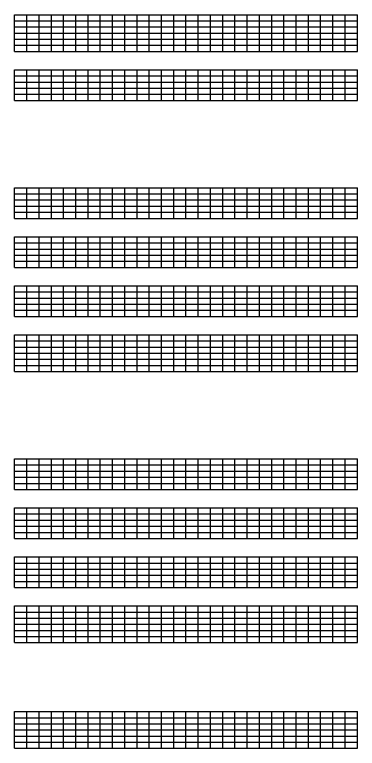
# Model space of a CAD drawing. Extents: x 1374311 to 1383814, y 384102 to 406278.
# Drawn here: x 1375927 to 1376207, y 385959 to 386558 of the extents above; entities that cross this region are included whole.
import ezdxf

# ---------------------------------------------------------------- set-up
doc = ezdxf.new("R2010")
doc.units = 0
doc.layers.add('R_Grid', color=7, linetype='Continuous')

msp = doc.modelspace()

# ---------------------------------------------------------------- linework, layer by layer
at = {"layer": 'R_Grid'}
for p, q in [((1375926.61, 386557.86), (1376206.61, 386557.86)), ((1375926.61, 386527.86), (1375926.61, 386557.86)), ((1375936.61, 386527.86), (1375936.61, 386557.86)), ((1375946.61, 386527.86), (1375946.61, 386557.86)), ((1375956.61, 386527.86), (1375956.61, 386557.86)), ((1375966.61, 386527.86), (1375966.61, 386557.86)), ((1375976.61, 386527.86), (1375976.61, 386557.86)), ((1375986.61, 386527.86), (1375986.61, 386557.86)), ((1375996.61, 386527.86), (1375996.61, 386557.86)), ((1376006.61, 386527.86), (1376006.61, 386557.86)), ((1376016.61, 386527.86), (1376016.61, 386557.86)), ((1376026.61, 386527.86), (1376026.61, 386557.86)), ((1376036.61, 386527.86), (1376036.61, 386557.86)), ((1376046.61, 386527.86), (1376046.61, 386557.86)), ((1376056.61, 386527.86), (1376056.61, 386557.86)), ((1376066.61, 386527.86), (1376066.61, 386557.86)), ((1376076.61, 386527.86), (1376076.61, 386557.86)), ((1376086.61, 386527.86), (1376086.61, 386557.86)), ((1376096.61, 386527.86), (1376096.61, 386557.86)), ((1376106.61, 386527.86), (1376106.61, 386557.86)), ((1376116.61, 386527.86), (1376116.61, 386557.86)), ((1376126.61, 386527.86), (1376126.61, 386557.86)), ((1376136.61, 386527.86), (1376136.61, 386557.86)), ((1376146.61, 386527.86), (1376146.61, 386557.86)), ((1376156.61, 386527.86), (1376156.61, 386557.86)), ((1376166.61, 386527.86), (1376166.61, 386557.86)), ((1376176.61, 386527.86), (1376176.61, 386557.86)), ((1376186.61, 386527.86), (1376186.61, 386557.86)), ((1376196.61, 386527.86), (1376196.61, 386557.86)), ((1376206.61, 386527.86), (1376206.61, 386557.86)), ((1375926.61, 386552.86), (1376206.61, 386552.86)), ((1375926.61, 386547.86), (1376206.61, 386547.86)), ((1375926.61, 386542.86), (1376206.61, 386542.86)), ((1375926.61, 386537.86), (1376206.61, 386537.86)), ((1375926.61, 386532.86), (1376206.61, 386532.86)), ((1375926.61, 386527.86), (1376206.61, 386527.86)), ((1375926.61, 386512.86), (1376206.61, 386512.86)), ((1375926.61, 386487.86), (1375926.61, 386512.86)), ((1375936.61, 386487.86), (1375936.61, 386512.86)), ((1375946.61, 386487.86), (1375946.61, 386512.86)), ((1375956.61, 386487.86), (1375956.61, 386512.86)), ((1375966.61, 386487.86), (1375966.61, 386512.86)), ((1375976.61, 386487.86), (1375976.61, 386512.86)), ((1375986.61, 386487.86), (1375986.61, 386512.86)), ((1375996.61, 386487.86), (1375996.61, 386512.86)), ((1376006.61, 386487.86), (1376006.61, 386512.86)), ((1376016.61, 386487.86), (1376016.61, 386512.86)), ((1376026.61, 386487.86), (1376026.61, 386512.86)), ((1376036.61, 386487.86), (1376036.61, 386512.86)), ((1376046.61, 386487.86), (1376046.61, 386512.86)), ((1376056.61, 386487.86), (1376056.61, 386512.86)), ((1376066.61, 386487.86), (1376066.61, 386512.86)), ((1376076.61, 386487.86), (1376076.61, 386512.86)), ((1376086.61, 386487.86), (1376086.61, 386512.86)), ((1376096.61, 386487.86), (1376096.61, 386512.86)), ((1376106.61, 386487.86), (1376106.61, 386512.86)), ((1376116.61, 386487.86), (1376116.61, 386512.86)), ((1376126.61, 386487.86), (1376126.61, 386512.86)), ((1376136.61, 386487.86), (1376136.61, 386512.86)), ((1376146.61, 386487.86), (1376146.61, 386512.86)), ((1376156.61, 386487.86), (1376156.61, 386512.86)), ((1376166.61, 386487.86), (1376166.61, 386512.86)), ((1376176.61, 386487.86), (1376176.61, 386512.86)), ((1376186.61, 386487.86), (1376186.61, 386512.86)), ((1376196.61, 386487.86), (1376196.61, 386512.86)), ((1376206.61, 386487.86), (1376206.61, 386512.86)), ((1375926.61, 386507.86), (1376206.61, 386507.86)), ((1375926.61, 386502.86), (1376206.61, 386502.86)), ((1375926.61, 386497.86), (1376206.61, 386497.86)), ((1375926.61, 386492.86), (1376206.61, 386492.86)), ((1375926.61, 386487.86), (1376206.61, 386487.86)), ((1375926.61, 386416.64), (1376206.61, 386416.64)), ((1375926.61, 386391.64), (1375926.61, 386416.64)), ((1375926.61, 386411.64), (1376206.61, 386411.64)), ((1375936.61, 386391.64), (1375936.61, 386416.64)), ((1375946.61, 386391.64), (1375946.61, 386416.64)), ((1375956.61, 386391.64), (1375956.61, 386416.64)), ((1375966.61, 386391.64), (1375966.61, 386416.64)), ((1375976.61, 386391.64), (1375976.61, 386416.64)), ((1375986.61, 386391.64), (1375986.61, 386416.64)), ((1375996.61, 386391.64), (1375996.61, 386416.64)), ((1376006.61, 386391.64), (1376006.61, 386416.64)), ((1376016.61, 386391.64), (1376016.61, 386416.64)), ((1376026.61, 386391.64), (1376026.61, 386416.64)), ((1376036.61, 386391.64), (1376036.61, 386416.64)), ((1376046.61, 386391.64), (1376046.61, 386416.64)), ((1376056.61, 386391.64), (1376056.61, 386416.64)), ((1376066.61, 386391.64), (1376066.61, 386416.64)), ((1376076.61, 386391.64), (1376076.61, 386416.64)), ((1376086.61, 386391.64), (1376086.61, 386416.64)), ((1376096.61, 386391.64), (1376096.61, 386416.64)), ((1376106.61, 386391.64), (1376106.61, 386416.64)), ((1376116.61, 386391.64), (1376116.61, 386416.64)), ((1376126.61, 386391.64), (1376126.61, 386416.64)), ((1376136.61, 386391.64), (1376136.61, 386416.64)), ((1376146.61, 386391.64), (1376146.61, 386416.64)), ((1376156.61, 386391.64), (1376156.61, 386416.64)), ((1376166.61, 386391.64), (1376166.61, 386416.64)), ((1376176.61, 386391.64), (1376176.61, 386416.64)), ((1376186.61, 386391.64), (1376186.61, 386416.64)), ((1376196.61, 386391.64), (1376196.61, 386416.64)), ((1376206.61, 386391.64), (1376206.61, 386416.64)), ((1375926.61, 386406.64), (1376206.61, 386406.64)), ((1375926.61, 386401.64), (1376206.61, 386401.64)), ((1375926.61, 386396.64), (1376206.61, 386396.64)), ((1375926.61, 386391.64), (1376206.61, 386391.64)), ((1375926.61, 386376.64), (1376206.61, 386376.64)), ((1375926.61, 386351.64), (1375926.61, 386376.64)), ((1375936.61, 386351.64), (1375936.61, 386376.64)), ((1375946.61, 386351.64), (1375946.61, 386376.64)), ((1375956.61, 386351.64), (1375956.61, 386376.64)), ((1375966.61, 386351.64), (1375966.61, 386376.64)), ((1375976.61, 386351.64), (1375976.61, 386376.64)), ((1375986.61, 386351.64), (1375986.61, 386376.64)), ((1375996.61, 386351.64), (1375996.61, 386376.64)), ((1376006.61, 386351.64), (1376006.61, 386376.64)), ((1376016.61, 386351.64), (1376016.61, 386376.64)), ((1376026.61, 386351.64), (1376026.61, 386376.64)), ((1376036.61, 386351.64), (1376036.61, 386376.64)), ((1376046.61, 386351.64), (1376046.61, 386376.64)), ((1376056.61, 386351.64), (1376056.61, 386376.64)), ((1376066.61, 386351.64), (1376066.61, 386376.64)), ((1376076.61, 386351.64), (1376076.61, 386376.64)), ((1376086.61, 386351.64), (1376086.61, 386376.64)), ((1376096.61, 386351.64), (1376096.61, 386376.64)), ((1376106.61, 386351.64), (1376106.61, 386376.64)), ((1376116.61, 386351.64), (1376116.61, 386376.64)), ((1376126.61, 386351.64), (1376126.61, 386376.64)), ((1376136.61, 386351.64), (1376136.61, 386376.64)), ((1376146.61, 386351.64), (1376146.61, 386376.64)), ((1376156.61, 386351.64), (1376156.61, 386376.64)), ((1376166.61, 386351.64), (1376166.61, 386376.64)), ((1376176.61, 386351.64), (1376176.61, 386376.64)), ((1376186.61, 386351.64), (1376186.61, 386376.64)), ((1376196.61, 386351.64), (1376196.61, 386376.64)), ((1376206.61, 386351.64), (1376206.61, 386376.64)), ((1375926.61, 386371.64), (1376206.61, 386371.64)), ((1375926.61, 386366.64), (1376206.61, 386366.64)), ((1375926.61, 386361.64), (1376206.61, 386361.64)), ((1375926.61, 386356.64), (1376206.61, 386356.64)), ((1375926.61, 386351.64), (1376206.61, 386351.64)), ((1375926.61, 386336.64), (1376206.61, 386336.64)), ((1375926.61, 386311.64), (1375926.61, 386336.64)), ((1375936.61, 386311.64), (1375936.61, 386336.64)), ((1375946.61, 386311.64), (1375946.61, 386336.64)), ((1375956.61, 386311.64), (1375956.61, 386336.64)), ((1375966.61, 386311.64), (1375966.61, 386336.64)), ((1375976.61, 386311.64), (1375976.61, 386336.64)), ((1375986.61, 386311.64), (1375986.61, 386336.64)), ((1375996.61, 386311.64), (1375996.61, 386336.64)), ((1376006.61, 386311.64), (1376006.61, 386336.64)), ((1376016.61, 386311.64), (1376016.61, 386336.64)), ((1376026.61, 386311.64), (1376026.61, 386336.64)), ((1376036.61, 386311.64), (1376036.61, 386336.64)), ((1376046.61, 386311.64), (1376046.61, 386336.64)), ((1376056.61, 386311.64), (1376056.61, 386336.64)), ((1376066.61, 386311.64), (1376066.61, 386336.64)), ((1376076.61, 386311.64), (1376076.61, 386336.64)), ((1376086.61, 386311.64), (1376086.61, 386336.64)), ((1376096.61, 386311.64), (1376096.61, 386336.64)), ((1376106.61, 386311.64), (1376106.61, 386336.64)), ((1376116.61, 386311.64), (1376116.61, 386336.64)), ((1376126.61, 386311.64), (1376126.61, 386336.64)), ((1376136.61, 386311.64), (1376136.61, 386336.64)), ((1376146.61, 386311.64), (1376146.61, 386336.64)), ((1376156.61, 386311.64), (1376156.61, 386336.64)), ((1376166.61, 386311.64), (1376166.61, 386336.64)), ((1376176.61, 386311.64), (1376176.61, 386336.64)), ((1376186.61, 386311.64), (1376186.61, 386336.64)), ((1376196.61, 386311.64), (1376196.61, 386336.64)), ((1376206.61, 386311.64), (1376206.61, 386336.64)), ((1375926.61, 386331.64), (1376206.61, 386331.64)), ((1375926.61, 386326.64), (1376206.61, 386326.64)), ((1375926.61, 386321.64), (1376206.61, 386321.64)), ((1375926.61, 386316.64), (1376206.61, 386316.64)), ((1375926.61, 386311.64), (1376206.61, 386311.64)), ((1375926.61, 386296.64), (1376206.61, 386296.64)), ((1375926.61, 386266.64), (1375926.61, 386296.64)), ((1375926.61, 386291.64), (1376206.61, 386291.64)), ((1375936.61, 386266.64), (1375936.61, 386296.64)), ((1375946.61, 386266.64), (1375946.61, 386296.64)), ((1375956.61, 386266.64), (1375956.61, 386296.64)), ((1375966.61, 386266.64), (1375966.61, 386296.64)), ((1375976.61, 386266.64), (1375976.61, 386296.64)), ((1375986.61, 386266.64), (1375986.61, 386296.64)), ((1375996.61, 386266.64), (1375996.61, 386296.64)), ((1376006.61, 386266.64), (1376006.61, 386296.64)), ((1376016.61, 386266.64), (1376016.61, 386296.64)), ((1376026.61, 386266.64), (1376026.61, 386296.64)), ((1376036.61, 386266.64), (1376036.61, 386296.64)), ((1376046.61, 386266.64), (1376046.61, 386296.64)), ((1376056.61, 386266.64), (1376056.61, 386296.64)), ((1376066.61, 386266.64), (1376066.61, 386296.64)), ((1376076.61, 386266.64), (1376076.61, 386296.64)), ((1376086.61, 386266.64), (1376086.61, 386296.64)), ((1376096.61, 386266.64), (1376096.61, 386296.64)), ((1376106.61, 386266.64), (1376106.61, 386296.64)), ((1376116.61, 386266.64), (1376116.61, 386296.64)), ((1376126.61, 386266.64), (1376126.61, 386296.64)), ((1376136.61, 386266.64), (1376136.61, 386296.64)), ((1376146.61, 386266.64), (1376146.61, 386296.64)), ((1376156.61, 386266.64), (1376156.61, 386296.64)), ((1376166.61, 386266.64), (1376166.61, 386296.64)), ((1376176.61, 386266.64), (1376176.61, 386296.64)), ((1376186.61, 386266.64), (1376186.61, 386296.64)), ((1376196.61, 386266.64), (1376196.61, 386296.64)), ((1376206.61, 386266.64), (1376206.61, 386296.64)), ((1375926.61, 386286.64), (1376206.61, 386286.64)), ((1375926.61, 386281.64), (1376206.61, 386281.64)), ((1375926.61, 386276.64), (1376206.61, 386276.64)), ((1375926.61, 386271.64), (1376206.61, 386271.64)), ((1375926.61, 386266.64), (1376206.61, 386266.64)), ((1375926.61, 386195.42), (1376206.61, 386195.42)), ((1375926.61, 386170.42), (1375926.61, 386195.42)), ((1375926.61, 386190.42), (1376206.61, 386190.42)), ((1375936.61, 386170.42), (1375936.61, 386195.42)), ((1375946.61, 386170.42), (1375946.61, 386195.42)), ((1375956.61, 386170.42), (1375956.61, 386195.42)), ((1375966.61, 386170.42), (1375966.61, 386195.42)), ((1375976.61, 386170.42), (1375976.61, 386195.42)), ((1375986.61, 386170.42), (1375986.61, 386195.42)), ((1375996.61, 386170.42), (1375996.61, 386195.42)), ((1376006.61, 386170.42), (1376006.61, 386195.42)), ((1376016.61, 386170.42), (1376016.61, 386195.42)), ((1376026.61, 386170.42), (1376026.61, 386195.42)), ((1376036.61, 386170.42), (1376036.61, 386195.42)), ((1376046.61, 386170.42), (1376046.61, 386195.42)), ((1376056.61, 386170.42), (1376056.61, 386195.42)), ((1376066.61, 386170.42), (1376066.61, 386195.42)), ((1376076.61, 386170.42), (1376076.61, 386195.42)), ((1376086.61, 386170.42), (1376086.61, 386195.42)), ((1376096.61, 386170.42), (1376096.61, 386195.42)), ((1376106.61, 386170.42), (1376106.61, 386195.42)), ((1376116.61, 386170.42), (1376116.61, 386195.42)), ((1376126.61, 386170.42), (1376126.61, 386195.42)), ((1376136.61, 386170.42), (1376136.61, 386195.42)), ((1376146.61, 386170.42), (1376146.61, 386195.42)), ((1376156.61, 386170.42), (1376156.61, 386195.42)), ((1376166.61, 386170.42), (1376166.61, 386195.42)), ((1376176.61, 386170.42), (1376176.61, 386195.42)), ((1376186.61, 386170.42), (1376186.61, 386195.42)), ((1376196.61, 386170.42), (1376196.61, 386195.42)), ((1376206.61, 386170.42), (1376206.61, 386195.42)), ((1375926.61, 386185.42), (1376206.61, 386185.42)), ((1375926.61, 386180.42), (1376206.61, 386180.42)), ((1375926.61, 386175.42), (1376206.61, 386175.42)), ((1375926.61, 386170.42), (1376206.61, 386170.42)), ((1375926.61, 386155.42), (1376206.61, 386155.42)), ((1375926.61, 386130.42), (1375926.61, 386155.42)), ((1375936.61, 386130.42), (1375936.61, 386155.42)), ((1375946.61, 386130.42), (1375946.61, 386155.42)), ((1375956.61, 386130.42), (1375956.61, 386155.42)), ((1375966.61, 386130.42), (1375966.61, 386155.42)), ((1375976.61, 386130.42), (1375976.61, 386155.42)), ((1375986.61, 386130.42), (1375986.61, 386155.42)), ((1375996.61, 386130.42), (1375996.61, 386155.42)), ((1376006.61, 386130.42), (1376006.61, 386155.42)), ((1376016.61, 386130.42), (1376016.61, 386155.42)), ((1376026.61, 386130.42), (1376026.61, 386155.42)), ((1376036.61, 386130.42), (1376036.61, 386155.42)), ((1376046.61, 386130.42), (1376046.61, 386155.42)), ((1376056.61, 386130.42), (1376056.61, 386155.42)), ((1376066.61, 386130.42), (1376066.61, 386155.42)), ((1376076.61, 386130.42), (1376076.61, 386155.42)), ((1376086.61, 386130.42), (1376086.61, 386155.42)), ((1376096.61, 386130.42), (1376096.61, 386155.42)), ((1376106.61, 386130.42), (1376106.61, 386155.42)), ((1376116.61, 386130.42), (1376116.61, 386155.42)), ((1376126.61, 386130.42), (1376126.61, 386155.42)), ((1376136.61, 386130.42), (1376136.61, 386155.42)), ((1376146.61, 386130.42), (1376146.61, 386155.42)), ((1376156.61, 386130.42), (1376156.61, 386155.42)), ((1376166.61, 386130.42), (1376166.61, 386155.42)), ((1376176.61, 386130.42), (1376176.61, 386155.42)), ((1376186.61, 386130.42), (1376186.61, 386155.42)), ((1376196.61, 386130.42), (1376196.61, 386155.42)), ((1376206.61, 386130.42), (1376206.61, 386155.42)), ((1375926.61, 386150.42), (1376206.61, 386150.42)), ((1375926.61, 386145.42), (1376206.61, 386145.42)), ((1375926.61, 386140.42), (1376206.61, 386140.42)), ((1375926.61, 386135.42), (1376206.61, 386135.42)), ((1375926.61, 386130.42), (1376206.61, 386130.42)), ((1375926.61, 386115.42), (1376206.61, 386115.42)), ((1375926.61, 386090.42), (1375926.61, 386115.42)), ((1375936.61, 386090.42), (1375936.61, 386115.42)), ((1375946.61, 386090.42), (1375946.61, 386115.42)), ((1375956.61, 386090.42), (1375956.61, 386115.42)), ((1375966.61, 386090.42), (1375966.61, 386115.42)), ((1375976.61, 386090.42), (1375976.61, 386115.42)), ((1375986.61, 386090.42), (1375986.61, 386115.42)), ((1375996.61, 386090.42), (1375996.61, 386115.42)), ((1376006.61, 386090.42), (1376006.61, 386115.42)), ((1376016.61, 386090.42), (1376016.61, 386115.42)), ((1376026.61, 386090.42), (1376026.61, 386115.42)), ((1376036.61, 386090.42), (1376036.61, 386115.42)), ((1376046.61, 386090.42), (1376046.61, 386115.42)), ((1376056.61, 386090.42), (1376056.61, 386115.42)), ((1376066.61, 386090.42), (1376066.61, 386115.42)), ((1376076.61, 386090.42), (1376076.61, 386115.42)), ((1376086.61, 386090.42), (1376086.61, 386115.42)), ((1376096.61, 386090.42), (1376096.61, 386115.42)), ((1376106.61, 386090.42), (1376106.61, 386115.42)), ((1376116.61, 386090.42), (1376116.61, 386115.42)), ((1376126.61, 386090.42), (1376126.61, 386115.42)), ((1376136.61, 386090.42), (1376136.61, 386115.42)), ((1376146.61, 386090.42), (1376146.61, 386115.42)), ((1376156.61, 386090.42), (1376156.61, 386115.42)), ((1376166.61, 386090.42), (1376166.61, 386115.42)), ((1376176.61, 386090.42), (1376176.61, 386115.42)), ((1376186.61, 386090.42), (1376186.61, 386115.42)), ((1376196.61, 386090.42), (1376196.61, 386115.42)), ((1376206.61, 386090.42), (1376206.61, 386115.42)), ((1375926.61, 386110.42), (1376206.61, 386110.42)), ((1375926.61, 386105.42), (1376206.61, 386105.42)), ((1375926.61, 386100.42), (1376206.61, 386100.42)), ((1375926.61, 386095.42), (1376206.61, 386095.42)), ((1375926.61, 386090.42), (1376206.61, 386090.42)), ((1375926.61, 386075.42), (1376206.61, 386075.42)), ((1375926.61, 386045.42), (1375926.61, 386075.42)), ((1375926.61, 386070.42), (1376206.61, 386070.42)), ((1375936.61, 386045.42), (1375936.61, 386075.42)), ((1375946.61, 386045.42), (1375946.61, 386075.42)), ((1375956.61, 386045.42), (1375956.61, 386075.42)), ((1375966.61, 386045.42), (1375966.61, 386075.42)), ((1375976.61, 386045.42), (1375976.61, 386075.42)), ((1375986.61, 386045.42), (1375986.61, 386075.42)), ((1375996.61, 386045.42), (1375996.61, 386075.42)), ((1376006.61, 386045.42), (1376006.61, 386075.42)), ((1376016.61, 386045.42), (1376016.61, 386075.42)), ((1376026.61, 386045.42), (1376026.61, 386075.42)), ((1376036.61, 386045.42), (1376036.61, 386075.42)), ((1376046.61, 386045.42), (1376046.61, 386075.42)), ((1376056.61, 386045.42), (1376056.61, 386075.42)), ((1376066.61, 386045.42), (1376066.61, 386075.42)), ((1376076.61, 386045.42), (1376076.61, 386075.42)), ((1376086.61, 386045.42), (1376086.61, 386075.42)), ((1376096.61, 386045.42), (1376096.61, 386075.42)), ((1376106.61, 386045.42), (1376106.61, 386075.42)), ((1376116.61, 386045.42), (1376116.61, 386075.42)), ((1376126.61, 386045.42), (1376126.61, 386075.42)), ((1376136.61, 386045.42), (1376136.61, 386075.42)), ((1376146.61, 386045.42), (1376146.61, 386075.42)), ((1376156.61, 386045.42), (1376156.61, 386075.42)), ((1376166.61, 386045.42), (1376166.61, 386075.42)), ((1376176.61, 386045.42), (1376176.61, 386075.42)), ((1376186.61, 386045.42), (1376186.61, 386075.42)), ((1376196.61, 386045.42), (1376196.61, 386075.42)), ((1376206.61, 386045.42), (1376206.61, 386075.42)), ((1375926.61, 386065.42), (1376206.61, 386065.42)), ((1375926.61, 386060.42), (1376206.61, 386060.42)), ((1375926.61, 386055.42), (1376206.61, 386055.42)), ((1375926.61, 386050.42), (1376206.61, 386050.42)), ((1375926.61, 386045.42), (1376206.61, 386045.42)), ((1375926.61, 385989.2), (1376206.61, 385989.2)), ((1375926.61, 385959.2), (1375926.61, 385989.2)), ((1375936.61, 385959.2), (1375936.61, 385989.2)), ((1375946.61, 385959.2), (1375946.61, 385989.2)), ((1375956.61, 385959.2), (1375956.61, 385989.2)), ((1375966.61, 385959.2), (1375966.61, 385989.2)), ((1375976.61, 385959.2), (1375976.61, 385989.2)), ((1375986.61, 385959.2), (1375986.61, 385989.2)), ((1375996.61, 385959.2), (1375996.61, 385989.2)), ((1376006.61, 385959.2), (1376006.61, 385989.2)), ((1376016.61, 385959.2), (1376016.61, 385989.2)), ((1376026.61, 385959.2), (1376026.61, 385989.2)), ((1376036.61, 385959.2), (1376036.61, 385989.2)), ((1376046.61, 385959.2), (1376046.61, 385989.2)), ((1376056.61, 385959.2), (1376056.61, 385989.2)), ((1376066.61, 385959.2), (1376066.61, 385989.2)), ((1376076.61, 385959.2), (1376076.61, 385989.2)), ((1376086.61, 385959.2), (1376086.61, 385989.2)), ((1376096.61, 385959.2), (1376096.61, 385989.2)), ((1376106.61, 385959.2), (1376106.61, 385989.2)), ((1376116.61, 385959.2), (1376116.61, 385989.2)), ((1376126.61, 385959.2), (1376126.61, 385989.2)), ((1376136.61, 385959.2), (1376136.61, 385989.2)), ((1376146.61, 385959.2), (1376146.61, 385989.2)), ((1376156.61, 385959.2), (1376156.61, 385989.2)), ((1376166.61, 385959.2), (1376166.61, 385989.2)), ((1376176.61, 385959.2), (1376176.61, 385989.2)), ((1376186.61, 385959.2), (1376186.61, 385989.2)), ((1376196.61, 385959.2), (1376196.61, 385989.2)), ((1376206.61, 385959.2), (1376206.61, 385989.2)), ((1375926.61, 385984.2), (1376206.61, 385984.2)), ((1375926.61, 385979.2), (1376206.61, 385979.2)), ((1375926.61, 385974.2), (1376206.61, 385974.2)), ((1375926.61, 385969.2), (1376206.61, 385969.2)), ((1375926.61, 385964.2), (1376206.61, 385964.2)), ((1375926.61, 385959.2), (1376206.61, 385959.2))]:
    msp.add_line(p, q, dxfattribs=at)

doc.saveas('drawing.dxf')
